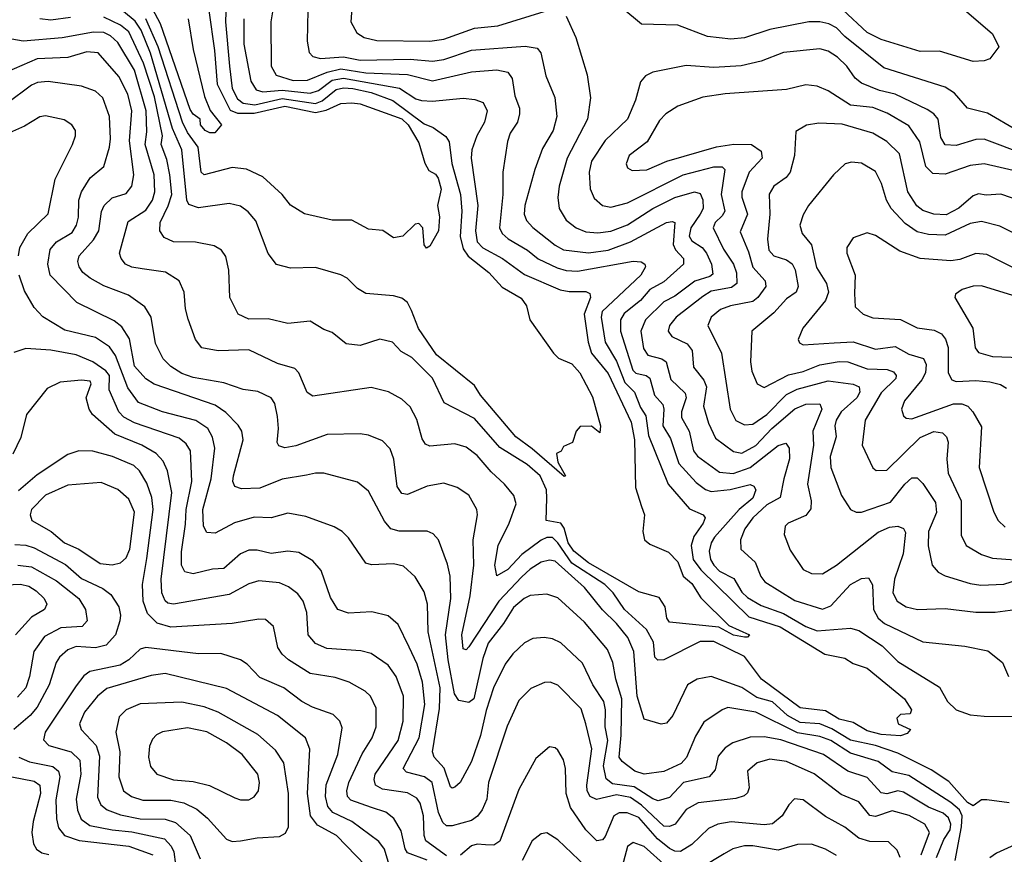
# Model space of a CAD drawing. Extents: x 1308313 to 1441400, y 959662 to 1036319.
# Tile 318 of 656: x 1351463 to 1354997, y 1007437 to 1010432. Entities that reach past the tile are written whole.
import ezdxf

# ---------------------------------------------------------------- set-up
doc = ezdxf.new("R2010")
doc.units = 0

msp = doc.modelspace()

# ---------------------------------------------------------------- linework, layer by layer
at = {"layer": '0CON10XD'}
for points in [[(1352658.7, 1010525), (1352651.2, 1010425), (1352673.1, 1010385), (1352698.9, 1010368.9), (1352745, 1010357.5), (1352935, 1010355.6), (1352985, 1010362.3), (1353095, 1010402.1), (1353179.5, 1010410.5), (1353345, 1010461.9)], [(1352203.8, 1010495), (1352201.7, 1010425), (1352216.1, 1010265), (1352225.8, 1010185), (1352245, 1010148.1), (1352265, 1010132.3), (1352307.1, 1010127.1), (1352405, 1010149.8), (1352525, 1010131.9), (1352549, 1010141), (1352598.6, 1010181.4), (1352625, 1010187.3), (1352658.9, 1010185), (1352725, 1010170.5), (1352802.5, 1010142.5), (1352915, 1010059), (1352947.1, 1010045), (1352992.6, 1010012.6), (1353004.1, 1009994.1), (1353014.2, 1009915.8), (1353045.4, 1009805), (1353049.3, 1009745), (1353044.5, 1009654.5), (1353055, 1009609.4), (1353073.2, 1009583.2), (1353147.4, 1009525), (1353195, 1009472.7), (1353263.1, 1009433.1), (1353282.2, 1009405), (1353294.4, 1009355), (1353378.8, 1009235), (1353397.3, 1009217.3), (1353445, 1009196.9), (1353473.3, 1009165), (1353518.7, 1009078.7), (1353547.8, 1008975), (1353545, 1008950), (1353515, 1008973.8), (1353475, 1008972.5), (1353460, 1008955), (1353447.5, 1008915), (1353415, 1008900), (1353406.4, 1008883.6), (1353390, 1008875), (1353394.4, 1008844.4), (1353422.5, 1008795), (1353417.1, 1008792.9), (1353302.5, 1008892.5), (1353244.3, 1008935), (1353117.1, 1009085), (1353095, 1009118.9), (1352959.1, 1009229.1), (1352893.8, 1009323.8), (1352868.8, 1009388.8), (1352855, 1009417.3), (1352835, 1009432.9), (1352805, 1009441.1), (1352705, 1009449.5), (1352675, 1009467.5), (1352638.5, 1009505), (1352615, 1009517.2), (1352525, 1009543.2), (1352435, 1009540.5), (1352385, 1009553.3), (1352355, 1009592.9), (1352310.6, 1009710.6), (1352283.2, 1009743.2), (1352255, 1009762.9), (1352215, 1009772.2), (1352105, 1009757.5), (1352069.6, 1009769.6), (1352062.3, 1009785), (1352044.8, 1009965), (1352011.6, 1010041.6), (1351931.8, 1010311.8), (1351898.9, 1010395), (1351877.6, 1010427.6), (1351835, 1010461.9)], [(1352067.5, 1010435), (1352085.8, 1010325.8), (1352126.6, 1010156.6), (1352146.6, 1010106.6), (1352187.1, 1010055), (1352163.8, 1010026.2), (1352145, 1010026.7), (1352128.9, 1010035), (1352111.2, 1010055), (1352110, 1010075), (1352085, 1010092.8), (1352075, 1010110.6), (1351967.7, 1010417.7), (1351929.3, 1010489.3)], [(1352373.1, 1010475), (1352364.1, 1010425), (1352365.9, 1010265), (1352382.8, 1010232.8), (1352444.2, 1010214.2), (1352495.6, 1010215), (1352565.9, 1010244.1), (1352615, 1010255.8), (1352705, 1010241.3), (1352855, 1010235.7), (1352945, 1010213.3), (1353085, 1010245.6), (1353175, 1010252.4), (1353215, 1010243.9), (1353230.9, 1010220.9), (1353239.7, 1010159.7), (1353256.7, 1010115), (1353256.7, 1010095), (1353249.3, 1010065), (1353223.2, 1010025), (1353213.3, 1009995), (1353197.6, 1009885), (1353197, 1009805), (1353185.2, 1009685), (1353194.7, 1009665), (1353215.8, 1009645.8), (1353285.1, 1009605.1), (1353324.1, 1009574.1), (1353392.3, 1009542.3), (1353425, 1009532), (1353465, 1009529.5), (1353665, 1009565.7), (1353693.8, 1009563.8), (1353706.9, 1009555), (1353709.1, 1009545), (1353692.4, 1009515), (1353553.7, 1009385), (1353550, 1009365), (1353564.9, 1009275), (1353605, 1009207.4), (1353635, 1009130.2), (1353669.8, 1009095), (1353690.9, 1009040.9), (1353710.8, 1009010.8), (1353719.5, 1008939.5), (1353791.1, 1008765), (1353867.4, 1008677.4), (1353916, 1008655), (1353923.3, 1008645), (1353915.9, 1008625), (1353882.4, 1008577.6), (1353872.8, 1008545), (1353880.2, 1008495), (1353907.8, 1008457.8), (1354079.6, 1008289.6), (1354193.2, 1008253.2), (1354352.5, 1008155), (1354425, 1008140.4), (1354455, 1008122.3), (1354505, 1008104.7), (1354638.9, 1007995), (1354664.2, 1007955), (1354658.9, 1007941.1), (1354625, 1007938.8), (1354612, 1007925), (1354616.7, 1007905), (1354660, 1007885), (1354649.1, 1007870.9), (1354625, 1007862.3), (1354555, 1007867.3), (1354505, 1007880), (1354455, 1007909.5), (1354405, 1007922), (1354355, 1007951.4), (1354265, 1007962.8), (1354125.2, 1008065.2)], [(1355044, 1010035), (1354936.6, 1010096.6), (1354865.6, 1010115), (1354818.7, 1010168.7), (1354785, 1010190.5), (1354565, 1010259.2), (1354425, 1010372.5), (1354395, 1010403.3), (1354367.4, 1010417.4), (1354335, 1010424.8), (1354295, 1010424.3), (1354155, 1010397.4), (1354065, 1010367.1), (1354015, 1010362.2), (1353931.5, 1010371.5), (1353825, 1010412.4), (1353695, 1010416.4), (1353624.5, 1010475)], [(1354861.6, 1010461.6), (1354955, 1010381.1), (1354978, 1010335), (1354945, 1010292), (1354925, 1010284.3), (1354885, 1010282.2), (1354765, 1010319.6), (1354695, 1010318), (1354555, 1010361.3), (1354505, 1010387), (1354418.2, 1010468.2)], [(1351645, 1010439.7), (1351575, 1010430.3), (1351535, 1010435.3)], [(1353695, 1008685.8), (1353705.4, 1008655), (1353699.2, 1008595), (1353706, 1008565), (1353725, 1008550.4), (1353791.9, 1008521.9), (1353825, 1008486.5), (1353844, 1008435), (1353875, 1008408.9), (1353907.6, 1008357.6), (1354008.5, 1008258.5), (1354082, 1008225), (1354075, 1008216.2), (1354065, 1008216), (1354025, 1008223.8), (1353972.2, 1008252.2), (1353795, 1008270), (1353786.3, 1008285), (1353779.7, 1008325), (1353758.8, 1008358.8), (1353685, 1008378.8), (1353505, 1008482.5), (1353452.2, 1008525), (1353431.5, 1008555), (1353416.9, 1008606.9), (1353405.3, 1008625.3), (1353353.1, 1008635), (1353354.8, 1008715.2), (1353353.8, 1008745), (1353331, 1008795), (1353285, 1008835.8), (1353186.7, 1008896.6), (1353095, 1009001.3), (1352986.8, 1009056.8), (1352945, 1009146.1), (1352870.3, 1009220.3), (1352831.7, 1009241.7), (1352801.4, 1009275), (1352755, 1009286.2), (1352685, 1009263.3), (1352635, 1009268.9), (1352585, 1009310), (1352555, 1009320), (1352505, 1009350), (1352425, 1009341.9), (1352355, 1009358.2), (1352285, 1009358), (1352247.1, 1009375), (1352216.5, 1009435), (1352213.9, 1009533.9), (1352202.2, 1009582.2), (1352187.1, 1009605), (1352161.1, 1009621.1), (1352094.1, 1009634.1), (1352014.7, 1009634.7), (1351980.8, 1009650.8), (1351965.4, 1009675), (1351967.4, 1009705), (1351996, 1009764), (1352008.5, 1009805), (1352001.3, 1009875), (1351990.7, 1009930.7), (1351970.9, 1009985), (1351974.9, 1010015), (1351947.1, 1010155), (1351906.7, 1010276.7), (1351855, 1010388.9), (1351825, 1010412.6), (1351765, 1010441.7)], [(1352970, 1009725), (1352966.2, 1009675), (1352935, 1009619.4), (1352922.6, 1009612.6), (1352914.6, 1009624.6), (1352910, 1009685), (1352895, 1009701.2), (1352882, 1009698), (1352837.5, 1009655), (1352805, 1009650), (1352765.9, 1009675.9), (1352715, 1009680), (1352655, 1009713.1), (1352585, 1009713.1), (1352485, 1009735.6), (1352435, 1009767.1), (1352405.3, 1009805.3), (1352335, 1009868.8), (1352276.3, 1009896.3), (1352225, 1009901.6), (1352125, 1009875.4), (1352114.2, 1009885), (1352103.9, 1009975), (1352065, 1010027.5), (1352047, 1010065), (1351960.3, 1010335), (1351915.8, 1010435.8)], [(1352141.7, 1010465), (1352162.3, 1010322.3), (1352171.3, 1010201.3), (1352218.2, 1010108.2), (1352245, 1010096.9), (1352305, 1010096.5), (1352415, 1010122.3), (1352525, 1010099.5), (1352562.9, 1010107.1), (1352615, 1010132), (1352655, 1010134.4), (1352685, 1010130.4), (1352835, 1010077), (1352857.5, 1010055), (1352895, 1009990.9), (1352917.5, 1009917.5), (1352931.7, 1009891.7), (1352955, 1009878), (1352965, 1009863.8), (1352975.8, 1009824.3), (1352962.5, 1009765), (1352970, 1009725)], [(1352267.9, 1010435), (1352266.8, 1010345), (1352291.9, 1010211.9), (1352311.1, 1010181.1), (1352335, 1010173.6), (1352405, 1010179), (1352505, 1010168.6), (1352535, 1010178.8), (1352584.7, 1010215.3), (1352625, 1010222.6), (1352826.3, 1010186.3), (1352885, 1010148.8), (1352905, 1010142.9), (1352945, 1010139.6), (1353055, 1010150.7), (1353096.5, 1010146.5), (1353126.9, 1010135), (1353141.3, 1010105), (1353131.1, 1010065), (1353103.9, 1010015), (1353086.3, 1009965), (1353083.3, 1009935), (1353107, 1009765), (1353098.8, 1009675), (1353105.4, 1009635.4), (1353125, 1009613.6), (1353195.6, 1009575.6), (1353275, 1009517.5), (1353403.2, 1009463.2), (1353435, 1009456.5), (1353495, 1009457.2), (1353509.7, 1009449.7), (1353512, 1009435), (1353488.8, 1009375), (1353503, 1009275), (1353515.5, 1009235), (1353575, 1009162.1), (1353657.9, 1008987.9), (1353669.2, 1008925), (1353673.4, 1008753.4), (1353695, 1008685.8)], [(1352497.5, 1010465), (1352494.7, 1010355), (1352501.8, 1010315), (1352515, 1010300), (1352542.8, 1010292.8), (1352625, 1010298.6), (1352685, 1010287.5), (1352865, 1010290.7), (1352945, 1010283), (1352985, 1010290), (1353085, 1010323.6), (1353277.6, 1010337.6), (1353320.5, 1010330.5), (1353333.2, 1010313.2), (1353351.2, 1010231.2), (1353383.7, 1010153.7), (1353390.6, 1010085), (1353378.2, 1010035), (1353339.7, 1009970.3), (1353311.9, 1009895), (1353276.5, 1009765), (1353274.2, 1009735), (1353281.5, 1009711.5), (1353305, 1009686.5), (1353385, 1009622.7), (1353415, 1009606), (1353505, 1009595.8), (1353575, 1009605.8), (1353655.3, 1009634.7), (1353785, 1009704.7), (1353805, 1009708.4), (1353814, 1009704), (1353808.5, 1009625), (1353816.7, 1009606.7), (1353845.3, 1009575), (1353845.4, 1009555), (1353775, 1009491.7), (1353725, 1009463.5), (1353691.3, 1009425), (1353632.6, 1009377.4), (1353620, 1009355), (1353620, 1009315), (1353664, 1009175), (1353675, 1009164.2), (1353711.5, 1009155), (1353725, 1009145.3), (1353742, 1009085), (1353771.5, 1009051.5), (1353775.5, 1009035), (1353770.9, 1008975), (1353798.8, 1008928.8), (1353829.4, 1008839.4), (1353891.6, 1008771.6), (1353925, 1008746.1), (1353945, 1008739.5), (1354013.6, 1008746.4), (1354085, 1008763.8), (1354098, 1008758), (1354104.8, 1008745), (1354094.8, 1008715), (1354045.2, 1008675), (1353957.4, 1008575), (1353944.8, 1008555), (1353937.6, 1008525), (1353943, 1008495), (1353955, 1008474.3), (1353975, 1008453.7), (1354026.3, 1008426.3), (1354055, 1008377.7), (1354075, 1008358.9), (1354125, 1008329.4), (1354205, 1008301.7), (1354285, 1008255.1), (1354325, 1008239.1), (1354445, 1008248.8), (1354475, 1008240.4), (1354558.5, 1008185), (1354615, 1008128.7), (1354765, 1008037.1), (1354792.8, 1007985), (1354824.5, 1007955), (1354875, 1007937.5), (1354925, 1007932.2), (1355095, 1007931.5)], [(1353424.7, 1010444.7), (1353458.7, 1010368.7), (1353499.6, 1010235), (1353511.4, 1010151.4), (1353501.6, 1010075), (1353428.6, 1009935), (1353398.8, 1009835), (1353394.1, 1009794.1), (1353399.7, 1009755), (1353425, 1009713.1), (1353460.5, 1009685), (1353495, 1009671.3), (1353537.7, 1009667.7), (1353585, 1009673.7), (1353645, 1009696.3), (1353735, 1009754.8), (1353815, 1009793.8), (1353885, 1009814.3), (1353905, 1009808.5), (1353915, 1009785.8), (1353916.3, 1009755), (1353905, 1009734), (1353872.5, 1009685), (1353865.6, 1009655), (1353875, 1009638.8), (1353912.1, 1009615), (1353928.1, 1009595), (1353946.7, 1009555), (1353951, 1009519), (1353939.9, 1009510.1), (1353886.5, 1009493.5), (1353815, 1009440.4), (1353775, 1009419.2), (1353709.5, 1009355), (1353692.2, 1009315), (1353701.9, 1009251.9), (1353718.1, 1009228.1), (1353768.1, 1009215), (1353783.4, 1009205), (1353800.7, 1009140.7), (1353851.4, 1009091.4), (1353854.8, 1009075), (1353838.1, 1009025), (1353837.9, 1009005), (1353865.6, 1008955), (1353881.5, 1008885), (1353895.7, 1008865.7), (1353975, 1008808.4), (1354023.4, 1008803.4), (1354085.1, 1008824.9), (1354185, 1008904.1), (1354212.4, 1008912.4), (1354224.6, 1008894.6), (1354226, 1008856), (1354205.8, 1008784.2), (1354192.9, 1008717.1), (1354145, 1008690.9), (1354094.7, 1008645), (1354065.3, 1008605), (1354049.7, 1008565), (1354052, 1008532), (1354102.7, 1008485), (1354123.5, 1008433.5), (1354137.3, 1008415), (1354245, 1008348.4), (1354345, 1008316.8), (1354375, 1008329.1), (1354445, 1008405.3), (1354485, 1008427.3), (1354509.5, 1008429.5), (1354524.1, 1008404.1), (1354527.8, 1008315), (1354544.2, 1008285), (1354567.3, 1008265), (1354705, 1008200), (1354855, 1008183.9), (1354937.8, 1008167.8), (1354990.8, 1008125), (1355012.5, 1008075)], [(1354125.2, 1008065.2), (1354065, 1008146.6), (1353955, 1008200.6), (1353905, 1008200.4), (1353775, 1008135.4), (1353753.4, 1008133.4), (1353743.2, 1008145), (1353737.9, 1008197.9), (1353713.4, 1008243.4), (1353634, 1008315), (1353593.4, 1008375), (1353563.8, 1008405), (1353445, 1008482.3), (1353395, 1008555.2), (1353375, 1008574.5), (1353355, 1008573.9), (1353335, 1008564.2), (1353265, 1008512.7), (1353215, 1008459.3), (1353175, 1008436.2), (1353168.2, 1008475), (1353180, 1008545), (1353220, 1008625), (1353244.7, 1008695), (1353236.5, 1008725), (1353203.1, 1008765), (1353155, 1008809.1), (1353105, 1008868.7), (1353065, 1008897.8), (1353025, 1008909.7), (1352935, 1008902.1), (1352918.9, 1008908.9), (1352907.7, 1008927.7), (1352887.8, 1008997.8), (1352865, 1009043.3), (1352835, 1009070), (1352786.6, 1009096.6), (1352725, 1009112.3), (1352515, 1009081.5), (1352494.1, 1009094.1), (1352464.5, 1009165), (1352450.9, 1009180.9), (1352387.9, 1009197.9), (1352285, 1009247.5), (1352175, 1009243.5), (1352117.1, 1009255), (1352093.8, 1009285), (1352067.7, 1009357.7), (1352057.5, 1009395), (1352053.6, 1009455), (1352034.7, 1009494.7), (1351986.2, 1009526.2), (1351902.1, 1009537.9), (1351865, 1009544.2), (1351842.2, 1009555), (1351826.4, 1009575), (1351820.8, 1009595), (1351852.2, 1009707.8), (1351915, 1009748.6), (1351939.8, 1009785), (1351948, 1009815), (1351945.2, 1009875), (1351913.1, 1009985), (1351919.5, 1010030.5), (1351917.3, 1010105), (1351875, 1010251.1), (1351815, 1010350), (1351788.9, 1010375), (1351765, 1010386.3), (1351727.7, 1010387.7), (1351615, 1010366.9), (1351474.8, 1010354.8), (1351435, 1010362)], [(1355075, 1009947.3), (1354925, 1010003.2), (1354895, 1010002.6), (1354825, 1009980.3), (1354785, 1009983.8), (1354769.6, 1010009.6), (1354760.3, 1010075), (1354744.8, 1010094.8), (1354720.4, 1010110.4), (1354605, 1010164.8), (1354548.7, 1010178.7), (1354484.5, 1010205), (1354462.2, 1010222.2), (1354431.6, 1010265), (1354398, 1010298), (1354365, 1010319.7), (1354335, 1010328.1), (1354205, 1010314.2), (1354125, 1010283.2), (1354052.9, 1010267.1), (1353955, 1010260.5), (1353855, 1010268), (1353735.4, 1010244.6), (1353708.8, 1010231.2), (1353690.9, 1010209.1), (1353673.2, 1010143.2), (1353644.1, 1010075), (1353565, 1009999.3), (1353515.9, 1009925), (1353506.9, 1009885), (1353510.6, 1009825), (1353525, 1009792.2), (1353555.2, 1009765.2), (1353585, 1009759.2), (1353645, 1009775.6), (1353845, 1009875.2), (1353954.8, 1009904.8), (1353984.7, 1009904.7), (1353994.6, 1009895), (1353980.7, 1009805), (1353994.4, 1009745), (1353985, 1009728.1), (1353958.8, 1009705), (1353952.3, 1009685), (1353989.3, 1009609.3), (1354025.5, 1009555), (1354035.6, 1009524.4), (1354037.1, 1009485), (1354018.3, 1009471.7), (1353945, 1009457.6), (1353915, 1009439.1), (1353819.2, 1009365), (1353795.8, 1009335), (1353790.3, 1009315), (1353803.6, 1009295), (1353858.9, 1009268.9), (1353876.4, 1009245), (1353881.4, 1009185), (1353918.4, 1009138.4), (1353928.8, 1009115), (1353917.5, 1009045), (1353935.3, 1008984.7), (1353961, 1008931), (1354025, 1008883.1), (1354055, 1008876.7), (1354105, 1008904.1), (1354162.6, 1008965), (1354245, 1009036), (1354285, 1009052.1), (1354335, 1009053.5), (1354341.9, 1009035), (1354309.4, 1008955), (1354312.5, 1008905), (1354290.5, 1008765), (1354303.7, 1008705), (1354303.1, 1008676.9), (1354285, 1008652.7), (1354220.8, 1008625), (1354210.6, 1008615), (1354207.5, 1008585), (1354228.1, 1008528.1), (1354275, 1008458.9), (1354305, 1008444.5), (1354345, 1008443.3), (1354395, 1008474.1), (1354545, 1008593.2), (1354585, 1008610.5), (1354614.7, 1008614.7), (1354635, 1008606.4), (1354642, 1008592), (1354634.3, 1008515), (1354603.1, 1008425), (1354597.5, 1008375), (1354612.1, 1008345), (1354645, 1008324.7), (1354685.2, 1008315.2), (1354785, 1008318.9), (1354895, 1008305.9), (1354965, 1008306.2), (1355036, 1008316)], [(1352415, 1008895.6), (1352393.1, 1008903.1), (1352386.9, 1008915), (1352391.8, 1008965), (1352388, 1009008), (1352378.2, 1009055), (1352365, 1009075.5), (1352318, 1009098), (1352265, 1009104.7), (1352195, 1009128.9), (1352085, 1009148.7), (1352045, 1009163.1), (1352005, 1009187.3), (1351978.2, 1009215), (1351950.6, 1009270.6), (1351934.2, 1009365), (1351911.4, 1009401.4), (1351853.5, 1009443.5), (1351765, 1009477.6), (1351715.5, 1009505), (1351688.8, 1009525), (1351676.5, 1009545), (1351671.8, 1009565), (1351676.2, 1009585), (1351727.2, 1009642.8), (1351747.1, 1009675), (1351756.4, 1009743.6), (1351765.8, 1009765), (1351795, 1009793.1), (1351845, 1009808), (1351865.8, 1009835), (1351871.9, 1009875), (1351857.1, 1009997.1), (1351864.8, 1010105), (1351850.5, 1010165), (1351818.6, 1010228.6), (1351745, 1010313.6), (1351703.4, 1010316.6), (1351635, 1010296.4), (1351525, 1010292), (1351415, 1010244.3)], [(1351673.6, 1009723.6), (1351675.2, 1009784.8), (1351684.2, 1009815), (1351715.2, 1009864.8), (1351764.2, 1009905.7), (1351784.8, 1009975.2), (1351789, 1010005), (1351784.7, 1010085), (1351761.6, 1010151.6), (1351735, 1010175.4), (1351685, 1010193.9), (1351565, 1010210.5), (1351526.5, 1010206.5), (1351505, 1010197.9), (1351415, 1010130.5)], [(1355055, 1009884.8), (1354924.8, 1009915.2), (1354875, 1009909.5), (1354785, 1009877.6), (1354740.3, 1009880.3), (1354715.5, 1009905.5), (1354693.7, 1009993.7), (1354655, 1010051.4), (1354577, 1010097), (1354525, 1010117.8), (1354445, 1010125.2), (1354365, 1010176.8), (1354325, 1010193.8), (1354285, 1010198.5), (1354215, 1010181.8), (1353995, 1010166.5), (1353915, 1010154)], [(1353915, 1010154), (1353825, 1010121.6), (1353782.7, 1010095), (1353759.5, 1010070.5), (1353715, 1009994.5), (1353650, 1009945), (1353639.5, 1009915), (1353645, 1009900.8), (1353661.4, 1009891.4), (1353714, 1009894), (1353785.5, 1009924.5), (1353964.1, 1009975.9), (1354026.1, 1009986.1), (1354090, 1009985), (1354125, 1009961.1), (1354127.6, 1009935), (1354081.3, 1009885), (1354054.8, 1009815), (1354054.8, 1009795), (1354074.8, 1009735), (1354049.3, 1009670.7), (1354079.3, 1009599.3), (1354094.6, 1009544.6), (1354139.2, 1009495), (1354140.7, 1009475), (1354112.9, 1009435), (1354095, 1009420.9), (1354014.1, 1009405.9), (1353978.2, 1009391.8), (1353944.6, 1009365), (1353933.2, 1009335), (1353982.5, 1009235), (1354012.6, 1009035), (1354033.7, 1008993.7), (1354065, 1008978.6), (1354095, 1008981), (1354145, 1009015.6), (1354215, 1009087), (1354254, 1009106), (1354365, 1009136.5), (1354455, 1009124.3), (1354476.2, 1009115), (1354479.1, 1009095), (1354467.7, 1009075), (1354412, 1009025), (1354393.8, 1008995), (1354389.4, 1008975), (1354393.5, 1008935), (1354371.7, 1008865), (1354375.1, 1008825.1), (1354412.8, 1008725), (1354445, 1008674.4), (1354465, 1008664.6), (1354485, 1008665.4), (1354589, 1008701), (1354640, 1008765), (1354665, 1008787.9), (1354685, 1008788.2), (1354705, 1008767.8), (1354749.7, 1008699.7), (1354753.6, 1008663.6), (1354725.7, 1008595), (1354724.4, 1008544.4), (1354738.2, 1008475), (1354760.1, 1008450.1), (1354785, 1008436.2), (1354875, 1008408.4), (1354913.4, 1008403.4), (1354995, 1008406.6), (1355075, 1008431.6)], [(1351457.9, 1009585), (1351463.1, 1009615), (1351492.5, 1009665), (1351564.7, 1009735.3), (1351590.3, 1009859.7), (1351652.2, 1009985), (1351663.1, 1010015), (1351662.9, 1010035), (1351649.4, 1010055), (1351622.7, 1010072.7), (1351555, 1010087.9), (1351535, 1010083.6), (1351480, 1010050), (1351415, 1010021.2)], [(1355065, 1009778.8), (1354985, 1009805.7), (1354932.3, 1009802.3), (1354905, 1009806.9), (1354885, 1009800.3), (1354834.5, 1009755.5), (1354788.3, 1009731.7), (1354744.6, 1009734.6), (1354705, 1009747), (1354683.8, 1009763.8), (1354651.5, 1009815), (1354621.4, 1009951.4), (1354575, 1009995.3), (1354525, 1010025.3), (1354415, 1010057.5), (1354331.1, 1010061.1), (1354286.6, 1010053.4), (1354249.1, 1010030.9), (1354243.7, 1009945), (1354228.7, 1009885), (1354214.4, 1009865.6), (1354170, 1009835), (1354153.3, 1009806.7), (1354156.1, 1009735), (1354146.9, 1009645), (1354151.9, 1009605), (1354169.5, 1009585), (1354215, 1009570.8), (1354235.8, 1009555.8), (1354246.4, 1009535), (1354257.7, 1009475), (1354249.6, 1009455), (1354215, 1009430.9), (1354169.5, 1009380.5), (1354091.5, 1009315), (1354085.8, 1009205), (1354090.4, 1009170.4), (1354110, 1009125), (1354135, 1009111.8), (1354222.2, 1009157.8), (1354275, 1009169.8), (1354335, 1009193.6), (1354405, 1009206.2), (1354435, 1009204.4), (1354505, 1009179.4), (1354577.1, 1009177.1), (1354599.1, 1009169.1), (1354608.7, 1009155), (1354607.6, 1009145), (1354555, 1009093.1), (1354498.3, 1008995), (1354486.7, 1008905), (1354525, 1008823.6), (1354537.5, 1008815), (1354575, 1008816.2), (1354695, 1008932.4), (1354744, 1008954), (1354775, 1008949.6), (1354790, 1008935), (1354795.9, 1008915.9), (1354791.1, 1008855), (1354795.3, 1008805), (1354842.7, 1008705), (1354842.9, 1008582.9), (1354860.5, 1008545), (1354915, 1008513.3), (1354955, 1008499.5), (1355035, 1008493.7)], [(1355076, 1009645), (1354981.7, 1009691.7), (1354915, 1009708.6), (1354875, 1009700.6), (1354785, 1009658.8), (1354725, 1009661.7), (1354685, 1009671.3), (1354640.9, 1009700.9), (1354591.6, 1009755), (1354574.1, 1009785), (1354556.9, 1009845), (1354535, 1009887.3), (1354485, 1009917.5), (1354448.9, 1009921.1), (1354426.2, 1009915), (1354384.7, 1009875.3), (1354294.7, 1009765.3), (1354275, 1009732), (1354263.8, 1009695), (1354271.8, 1009665), (1354304.8, 1009624.8), (1354322.5, 1009542.5), (1354359.4, 1009485), (1354366.7, 1009455), (1354355, 1009424.7), (1354273.8, 1009325), (1354257.5, 1009285), (1354262.5, 1009272.5), (1354275.6, 1009265.6), (1354387.1, 1009272.9), (1354455, 1009276), (1354535, 1009250), (1354605, 1009259.8), (1354655, 1009232), (1354706.8, 1009216.8), (1354717.3, 1009195), (1354714.4, 1009165), (1354700.7, 1009139.3), (1354638.7, 1009065), (1354628.8, 1009035), (1354635, 1009010.8), (1354645, 1009001.9), (1354665, 1008999.6), (1354815, 1009054), (1354845, 1009053.2), (1354866.5, 1009045), (1354884.8, 1009024.8), (1354915, 1008971.2), (1354907.1, 1008825), (1354959.1, 1008665), (1354975, 1008635.5), (1355000.8, 1008610.8)], [(1354820.7, 1007415), (1354844.2, 1007535), (1354846.2, 1007575), (1354836, 1007596), (1354805, 1007622.4), (1354655, 1007720), (1354595, 1007733.3), (1354545, 1007770.2), (1354445, 1007800.1), (1354375, 1007845.3), (1354335, 1007859.9), (1354255, 1007873.4), (1354105, 1007947.2), (1354005, 1007963.5), (1353984.4, 1007955.6), (1353919, 1007911), (1353888.7, 1007861.4), (1353856, 1007784), (1353836.9, 1007763.1), (1353775, 1007733.7), (1353705, 1007724.3), (1353671.1, 1007735), (1353625, 1007769.7), (1353614.8, 1007785), (1353622.2, 1007865), (1353623.7, 1007995), (1353602.5, 1008065), (1353592.5, 1008125), (1353572.5, 1008172.5), (1353489.8, 1008269.8), (1353395, 1008356.9), (1353355, 1008370.4), (1353295.5, 1008365.5), (1353273.5, 1008355), (1353235, 1008322.3), (1353199.8, 1008265), (1353145, 1008195.3), (1353125, 1008140), (1353092.7, 1007995), (1353075, 1007982.2), (1353039.2, 1007989.2), (1353023.3, 1008013.3), (1353000.7, 1008135), (1352991.4, 1008225), (1353010.4, 1008355), (1353008.6, 1008435), (1352998.8, 1008478.8), (1352965.9, 1008565.9), (1352946.6, 1008586.6), (1352925, 1008596.5), (1352825, 1008596.5), (1352795.6, 1008605.6), (1352772.8, 1008632.8), (1352715, 1008740.6), (1352675, 1008772.5), (1352555, 1008804.6), (1352525, 1008805.3), (1352492.4, 1008797.6), (1352405, 1008783.8), (1352325, 1008751.6), (1352258.5, 1008748.5), (1352235, 1008757.5), (1352227.9, 1008775), (1352229.7, 1008795), (1352264.7, 1008925), (1352260.7, 1008955), (1352247.2, 1008977.2), (1352202.3, 1009022.3), (1352165, 1009049.1), (1351945, 1009124.3), (1351915, 1009143.7), (1351875, 1009188.9), (1351857.1, 1009287.1), (1351829.7, 1009329.7), (1351801.4, 1009351.4), (1351667.5, 1009417.5), (1351572.5, 1009515), (1351563.8, 1009555), (1351572.3, 1009607.7), (1351595.2, 1009634.8), (1351650.8, 1009669.2), (1351667.1, 1009695), (1351673.6, 1009723.6)], [(1355085, 1009514.7), (1354935, 1009589.7), (1354895, 1009592.9), (1354837.8, 1009572.2), (1354805, 1009567), (1354695, 1009575.8), (1354621.9, 1009601.9), (1354535, 1009657.5), (1354505, 1009667.8), (1354455, 1009649.4), (1354431.9, 1009615), (1354431.9, 1009595), (1354462, 1009515), (1354459.6, 1009449.6), (1354462.4, 1009402.4), (1354490.8, 1009375), (1354525, 1009362.8), (1354625, 1009356.4), (1354685, 1009326.4), (1354745, 1009318.4), (1354772.3, 1009305), (1354785.9, 1009285.9), (1354795.5, 1009255.5), (1354795.9, 1009165), (1354809.4, 1009139.4), (1354825, 1009133.3), (1354895, 1009137.3), (1354945, 1009132.7), (1354983.6, 1009123.6), (1355005, 1009109.4)], [(1354753.9, 1007425), (1354780.3, 1007489.7), (1354802.4, 1007525), (1354805.1, 1007545), (1354797.4, 1007567.4), (1354777.4, 1007585), (1354725, 1007605.8), (1354635, 1007660.5), (1354615, 1007664.8), (1354575, 1007654.5), (1354555, 1007657.8), (1354505, 1007713.2), (1354435, 1007735.6), (1354348.5, 1007795), (1354195, 1007847.3), (1354135, 1007858.9), (1354085, 1007857.5), (1354022.4, 1007837.6), (1353995, 1007818.5), (1353970.3, 1007789.7), (1353959.4, 1007740.6), (1353937.3, 1007715), (1353845.7, 1007694.3), (1353795, 1007641.4), (1353755, 1007629.4), (1353735, 1007635.7), (1353668.6, 1007678.6), (1353590.3, 1007690.3), (1353567.7, 1007707.7), (1353558.4, 1007755), (1353573.8, 1007845), (1353564.5, 1007895), (1353565.5, 1007955), (1353559.2, 1007985), (1353520, 1008045), (1353482.9, 1008122.9), (1353405, 1008195.4), (1353375, 1008210), (1353345, 1008215.4), (1353305, 1008211.2), (1353275, 1008196.2), (1353233.2, 1008156.8), (1353205, 1008119.6), (1353163.7, 1008035), (1353136.7, 1007953.3), (1353117.1, 1007862.9), (1353085, 1007770), (1353044.3, 1007695), (1353025, 1007677.8), (1353015, 1007674.4), (1353009.4, 1007679.4), (1352985.9, 1007745.9), (1352950.9, 1007785), (1352944.3, 1007804.3), (1352969.6, 1007960.4), (1352972.1, 1008035), (1352929.3, 1008235), (1352926.2, 1008335), (1352915, 1008378.6), (1352882.5, 1008432.5), (1352840.8, 1008470.8), (1352805, 1008479.6), (1352725.5, 1008475.5), (1352705, 1008482.2), (1352642.6, 1008572.6), (1352620.8, 1008595), (1352591.9, 1008611.9), (1352489.4, 1008649.4), (1352425, 1008661.1), (1352366, 1008644), (1352305, 1008647.1), (1352233.3, 1008626.7), (1352165, 1008589.2), (1352135, 1008591.5), (1352123, 1008615), (1352120.7, 1008675), (1352149.5, 1008785), (1352163, 1008895), (1352154.4, 1008934.4), (1352138.6, 1008965), (1352095, 1008993.5), (1351975.6, 1009025), (1351888.8, 1009058.8), (1351850.9, 1009110.9), (1351807.1, 1009227.1), (1351785, 1009258.8), (1351735, 1009291.6), (1351625, 1009317.9), (1351545.7, 1009365.7), (1351515, 1009400), (1351480.3, 1009459.7), (1351461.2, 1009515)], [(1355199.5, 1009389.5), (1354915, 1009476.7), (1354885, 1009476.1), (1354846.1, 1009463.9), (1354822.4, 1009447.6), (1354819.2, 1009435), (1354884.2, 1009325), (1354892.7, 1009255), (1354905, 1009237.5), (1354955, 1009223.8), (1355055, 1009220.5)], [(1354699.3, 1007435), (1354728.4, 1007515), (1354712.1, 1007545), (1354655.7, 1007575.7), (1354595, 1007592.8), (1354535, 1007572.5), (1354515, 1007575.7), (1354475, 1007625.3), (1354411.3, 1007651.3), (1354315, 1007725.2), (1354215, 1007769.6), (1354155, 1007778.7), (1354110, 1007765), (1354075.4, 1007735), (1354080.8, 1007675), (1354075, 1007657.1), (1354063.6, 1007646.4), (1354033.1, 1007636.9), (1353898.5, 1007621.5), (1353855, 1007597.4), (1353815.2, 1007544.9), (1353795, 1007536.5), (1353775, 1007538.4), (1353695, 1007613.4), (1353655, 1007640.9), (1353605, 1007649.9), (1353533.2, 1007633.2), (1353510.2, 1007645), (1353500.4, 1007665), (1353499.2, 1007685), (1353516.2, 1007815), (1353495.6, 1007905), (1353478.5, 1007958.5), (1353395, 1008044.5), (1353367.5, 1008055), (1353346.2, 1008053.8), (1353297.6, 1008032.4), (1353255, 1007988.6), (1353212.7, 1007897.3), (1353145.8, 1007695), (1353139.6, 1007635), (1353123, 1007597), (1353106, 1007574), (1353085, 1007558.6), (1353015, 1007538.7), (1352995, 1007539.6), (1352981.7, 1007551.7), (1352966.6, 1007586.6), (1352943.9, 1007695), (1352915.5, 1007715), (1352851.8, 1007731.8), (1352839.7, 1007745), (1352896.9, 1007855), (1352916.7, 1007975), (1352908.6, 1008055), (1352889.4, 1008119.4), (1352860.9, 1008180.9), (1352821.5, 1008261.5), (1352785, 1008292.5), (1352726.9, 1008306.9), (1352642.9, 1008302.9), (1352605, 1008315.6), (1352579, 1008359), (1352545, 1008455.6), (1352515, 1008490), (1352465, 1008520), (1352425, 1008524.7), (1352365, 1008516.9), (1352315, 1008529.1), (1352285, 1008528.8), (1352255, 1008515.3), (1352195, 1008462.9), (1352155, 1008460.2), (1352085, 1008443.6), (1352055, 1008451.2), (1352043, 1008475), (1352043.1, 1008523.1), (1352058.4, 1008621.6), (1352060.1, 1008675), (1352081.1, 1008775), (1352075.8, 1008885), (1352060.6, 1008910.6), (1352035, 1008930.5), (1351874.7, 1008985.3), (1351836.1, 1009006.1), (1351818.5, 1009025), (1351784.3, 1009104.3), (1351785.3, 1009155.3), (1351772.2, 1009172.2), (1351725, 1009204.3), (1351665, 1009229), (1351575, 1009246.2), (1351485, 1009252.5), (1351441.7, 1009238.3)], [(1352995, 1007431.2), (1352921, 1007485), (1352914.4, 1007505), (1352912.3, 1007575), (1352900.7, 1007620.7), (1352888.7, 1007638.6), (1352855, 1007657.5), (1352765, 1007671), (1352740, 1007685), (1352735.3, 1007705), (1352739, 1007725), (1352821.5, 1007845), (1352839.1, 1007915), (1352840.2, 1008005), (1352814.7, 1008075), (1352785, 1008115.4), (1352725, 1008157.5), (1352687, 1008167), (1352565.7, 1008175.7), (1352525, 1008193.4), (1352498.4, 1008225), (1352493.8, 1008305), (1352480, 1008345), (1352461.3, 1008371.3), (1352427.4, 1008397.4), (1352395, 1008410.9), (1352321.4, 1008418.6), (1352285, 1008407.9), (1352215, 1008368.8), (1352015, 1008334.3), (1351995, 1008338.2), (1351985, 1008346.9), (1351973.4, 1008375), (1351970.2, 1008425), (1352008.8, 1008735), (1351993.8, 1008813.8), (1351978, 1008848), (1351952.5, 1008875), (1351901.2, 1008905), (1351804, 1008945), (1351724.6, 1009015), (1351711.8, 1009035), (1351700.9, 1009075), (1351719.7, 1009125), (1351715.5, 1009135.5), (1351685, 1009139), (1351608, 1009132), (1351560.8, 1009109.2), (1351487.3, 1009015), (1351467.1, 1008932.9)], [(1355015, 1007622), (1354935, 1007632.9), (1354915, 1007632), (1354885, 1007610.5), (1354865, 1007622.5), (1354798.3, 1007698.3), (1354735, 1007740.5), (1354615, 1007799.7), (1354535, 1007827.7), (1354445, 1007846.9), (1354377.6, 1007887.6), (1354335.1, 1007905.1), (1354265, 1007910.5), (1354219.5, 1007935), (1354165, 1007984), (1354109.4, 1007999.4), (1354055, 1008035.2), (1353945, 1008075.2), (1353895, 1008065.9), (1353860.5, 1008045), (1353807.9, 1007935), (1353785, 1007907.3), (1353765, 1007904.1), (1353705, 1007922.3), (1353678.8, 1008005), (1353666.9, 1008165), (1353646.2, 1008215), (1353605.2, 1008265), (1353554.9, 1008314.9), (1353490.8, 1008395), (1353385, 1008489), (1353365, 1008493.1), (1353335, 1008485.2), (1353295, 1008460.9), (1353265, 1008432.6), (1353182.3, 1008345), (1353075, 1008181.1), (1353065, 1008170.6), (1353055, 1008174.2), (1353049.5, 1008225), (1353079.5, 1008365), (1353093, 1008475), (1353090, 1008565), (1353106.2, 1008655), (1353103.8, 1008675), (1353075, 1008725.6), (1353033.5, 1008753.5), (1352985, 1008769.1), (1352925, 1008758), (1352855, 1008728.5), (1352835, 1008732.1), (1352817.2, 1008757.2), (1352805.7, 1008855.7), (1352792.3, 1008892.3), (1352765, 1008921.5), (1352715, 1008941.5), (1352685, 1008946.2), (1352565.9, 1008944.1), (1352453.4, 1008903.4), (1352415, 1008895.6)], [(1351467.1, 1008932.9), (1351437.5, 1008872.5)], [(1352925, 1007416.2), (1352855, 1007442.7), (1352846.7, 1007456.7), (1352831.6, 1007521.6), (1352805.2, 1007565.2), (1352777.6, 1007587.6), (1352725.4, 1007605.4), (1352651.8, 1007631.8), (1352639.7, 1007645), (1352636.6, 1007665), (1352643.9, 1007695), (1352692, 1007798), (1352728.4, 1007855), (1352742.6, 1007895), (1352741.9, 1007961.9), (1352721.8, 1008005), (1352702.8, 1008022.8), (1352645.7, 1008055), (1352595, 1008071.9), (1352505.6, 1008085.6), (1352428.2, 1008135), (1352405.4, 1008155), (1352389.5, 1008179.5), (1352374, 1008254), (1352345, 1008279.5), (1352321.1, 1008281.1), (1352225.3, 1008265.3), (1352005, 1008252.3), (1351956, 1008266), (1351921.5, 1008301.5), (1351906.5, 1008345), (1351903.1, 1008405), (1351918.6, 1008498.6), (1351941.3, 1008675), (1351937, 1008717), (1351918.9, 1008768.9), (1351893.2, 1008813.2), (1351872.1, 1008832.1), (1351795.6, 1008865), (1351725, 1008883.5), (1351675, 1008884.6), (1351635, 1008872.1), (1351525, 1008799.1), (1351458.2, 1008741.8)], [(1351795, 1008475.7), (1351825, 1008482.9), (1351845, 1008500.4), (1351858, 1008532), (1351874.8, 1008664.8), (1351855, 1008711.8), (1351815, 1008746), (1351755, 1008771.4), (1351635, 1008761.6), (1351555, 1008725.7), (1351505.3, 1008675), (1351500, 1008655), (1351506.5, 1008635), (1351575.2, 1008595.2), (1351623.8, 1008555), (1351675, 1008532.6), (1351751, 1008481), (1351795, 1008475.7)], [(1351445, 1008549), (1351485, 1008547), (1351515, 1008536.9), (1351627.1, 1008477.1), (1351685, 1008426.8), (1351760.7, 1008390.7), (1351789.4, 1008369.4), (1351818.5, 1008325), (1351824.6, 1008295), (1351822, 1008275), (1351807.2, 1008225), (1351772.6, 1008187.4), (1351735, 1008178), (1351665, 1008183.2), (1351635, 1008170.6), (1351605.3, 1008145), (1351593.3, 1008125), (1351568, 1008045), (1351525.5, 1007964.5), (1351500.7, 1007935), (1351441.1, 1007885)], [(1351455.9, 1008474.1), (1351505, 1008468.5), (1351595, 1008417.9), (1351675.3, 1008355), (1351698.8, 1008315), (1351704.7, 1008275.3), (1351687.1, 1008255), (1351610.8, 1008249.2), (1351551.9, 1008218.1), (1351513.3, 1008165), (1351498.5, 1008075), (1351485, 1008034.1), (1351455, 1008001.1)], [(1351385, 1008402.4), (1351465, 1008407), (1351495, 1008399.2), (1351522.3, 1008382.3), (1351550, 1008355), (1351560.7, 1008335), (1351551.8, 1008315), (1351505, 1008288.4), (1351447.1, 1008225)], [(1352789.5, 1007399.5), (1352772.2, 1007455), (1352752.5, 1007482.5), (1352654.7, 1007555), (1352587.2, 1007587.2), (1352568.5, 1007608.5), (1352560.5, 1007645), (1352563.2, 1007686.8), (1352605.2, 1007795), (1352620.7, 1007890.7), (1352611.8, 1007915), (1352588.5, 1007938.5), (1352514.3, 1007965), (1352475, 1007985.3), (1352410.5, 1008035), (1352325, 1008071.6), (1352279.1, 1008119.1), (1352255, 1008134.6), (1352185, 1008157.2), (1352105, 1008156.9), (1351915, 1008179.4), (1351895, 1008173.1), (1351855, 1008134.7), (1351823.9, 1008116.1), (1351715, 1008092.9), (1351693, 1008077), (1351665, 1008041.2), (1351553.9, 1007875), (1351548.3, 1007848.2), (1351567.4, 1007827.4), (1351647.7, 1007805), (1351679, 1007775), (1351682.3, 1007725), (1351665.6, 1007635), (1351670.2, 1007595), (1351683.5, 1007563.5), (1351715, 1007539.8), (1351794.4, 1007524.4), (1351865, 1007517.4), (1351982.1, 1007492.1), (1352006.7, 1007466.7), (1352016.4, 1007446.4), (1352028.4, 1007355)], [(1352705, 1007395.5), (1352600.3, 1007505), (1352532.1, 1007542.1), (1352506.8, 1007575), (1352496.2, 1007655), (1352503.7, 1007813.7), (1352488.8, 1007855), (1352388.2, 1007935), (1352205, 1008031.9), (1351985, 1008086.1), (1351935, 1008078.6), (1351775, 1008031.6), (1351741.9, 1008005), (1351695, 1007947.5), (1351677.2, 1007905), (1351683.8, 1007885), (1351737.7, 1007827.7), (1351749.3, 1007789.3), (1351742, 1007642), (1351753.5, 1007615), (1351776.5, 1007596.5), (1351825, 1007578.3), (1351895, 1007564.6), (1351985, 1007563.5), (1352021.6, 1007551.6), (1352074.8, 1007505), (1352110.3, 1007420.3)], [(1352225, 1007483.4), (1352255, 1007484.8), (1352315, 1007496.2), (1352395, 1007501.2), (1352417.3, 1007512.7), (1352428.2, 1007535), (1352427.4, 1007655), (1352410.8, 1007765), (1352381.2, 1007811.2), (1352317.5, 1007867.5), (1352175, 1007946.9), (1352125, 1007966), (1352045, 1007982.4), (1351895, 1007977.5), (1351845, 1007955.4), (1351819.7, 1007930.3), (1351807.6, 1007875), (1351821.6, 1007805), (1351818.9, 1007715), (1351835, 1007664.6), (1351864.4, 1007645), (1351905, 1007631.7), (1352005, 1007630.7), (1352051.4, 1007621.4), (1352098.4, 1007598.4), (1352136.9, 1007566.9), (1352205, 1007491.8), (1352225, 1007483.4)], [(1352255, 1007632.1), (1352285, 1007632.5), (1352305, 1007642.9), (1352320, 1007665), (1352323.2, 1007695), (1352318, 1007725), (1352261.8, 1007795), (1352205, 1007836.8), (1352135, 1007876.6), (1352065, 1007890.7), (1351975, 1007876.7), (1351953.8, 1007866.2), (1351939.5, 1007850.5), (1351928.2, 1007825), (1351925.3, 1007785), (1351932.5, 1007752.5), (1351954.7, 1007724.7), (1352014.5, 1007704.5), (1352085, 1007698.4), (1352143.9, 1007683.9), (1352235, 1007639.1), (1352255, 1007632.1)], [(1354622.9, 1007425), (1354612.1, 1007452.1), (1354581.3, 1007481.3), (1354515, 1007483.2), (1354475, 1007494.8), (1354425, 1007534.7), (1354355, 1007572.8), (1354275, 1007632.1), (1354243.8, 1007636.2), (1354224.1, 1007614.1), (1354200.4, 1007575), (1354165, 1007546.2), (1354135, 1007542.3), (1354016.2, 1007553.8), (1353969.2, 1007545), (1353935, 1007529.1), (1353875, 1007472.2), (1353835, 1007447.3), (1353815, 1007448.5), (1353795, 1007458.3), (1353752.1, 1007492.1), (1353685, 1007568.6), (1353644, 1007586), (1353615, 1007586.1), (1353596.1, 1007575), (1353565, 1007500.6), (1353555, 1007488.9), (1353535, 1007485.5), (1353494.8, 1007524.8), (1353440.5, 1007605), (1353424.3, 1007655), (1353421.8, 1007745), (1353415, 1007776.2), (1353395, 1007810.8), (1353385, 1007819.2), (1353365, 1007822.5), (1353315, 1007780.8), (1353255, 1007670), (1353185.8, 1007484.2), (1353165, 1007469.5), (1353135, 1007471), (1353105, 1007473.5), (1353085, 1007467.6), (1353045, 1007433.8)], [(1351460, 1007785), (1351498.4, 1007768.4), (1351581.5, 1007751.5), (1351602.5, 1007735), (1351607.1, 1007715), (1351592.5, 1007632.5), (1351594.4, 1007564.4), (1351601.9, 1007531.9), (1351623.2, 1007505), (1351676.7, 1007486.7), (1351855, 1007466.5), (1351941.1, 1007435)], [(1351434.9, 1007714.9), (1351515, 1007699.6), (1351535.1, 1007685.1), (1351537.5, 1007655), (1351511.2, 1007555), (1351506.7, 1007515), (1351511.9, 1007475), (1351522.5, 1007455), (1351542.1, 1007442.1), (1351566.8, 1007436.8)], [(1353495, 1007393.2), (1353395, 1007488.8), (1353355, 1007514.5), (1353335, 1007510.5), (1353302.5, 1007485), (1353266.9, 1007415)], [(1353785, 1007393.7), (1353705, 1007465.2), (1353665, 1007479.3), (1353644.7, 1007465), (1353620.9, 1007375)], [(1354395, 1007432.2), (1354355.2, 1007455.2), (1354305, 1007472.8), (1354255, 1007471.8), (1354185, 1007452), (1354095, 1007467.8), (1354065, 1007467.5), (1354023.2, 1007456.8), (1353991.6, 1007438.4), (1353910.4, 1007389.6)], [(1355035, 1007471), (1354968.7, 1007441.3), (1354945.2, 1007424.8)]]:
    msp.add_lwpolyline(points, dxfattribs=at)

doc.saveas('drawing.dxf')
